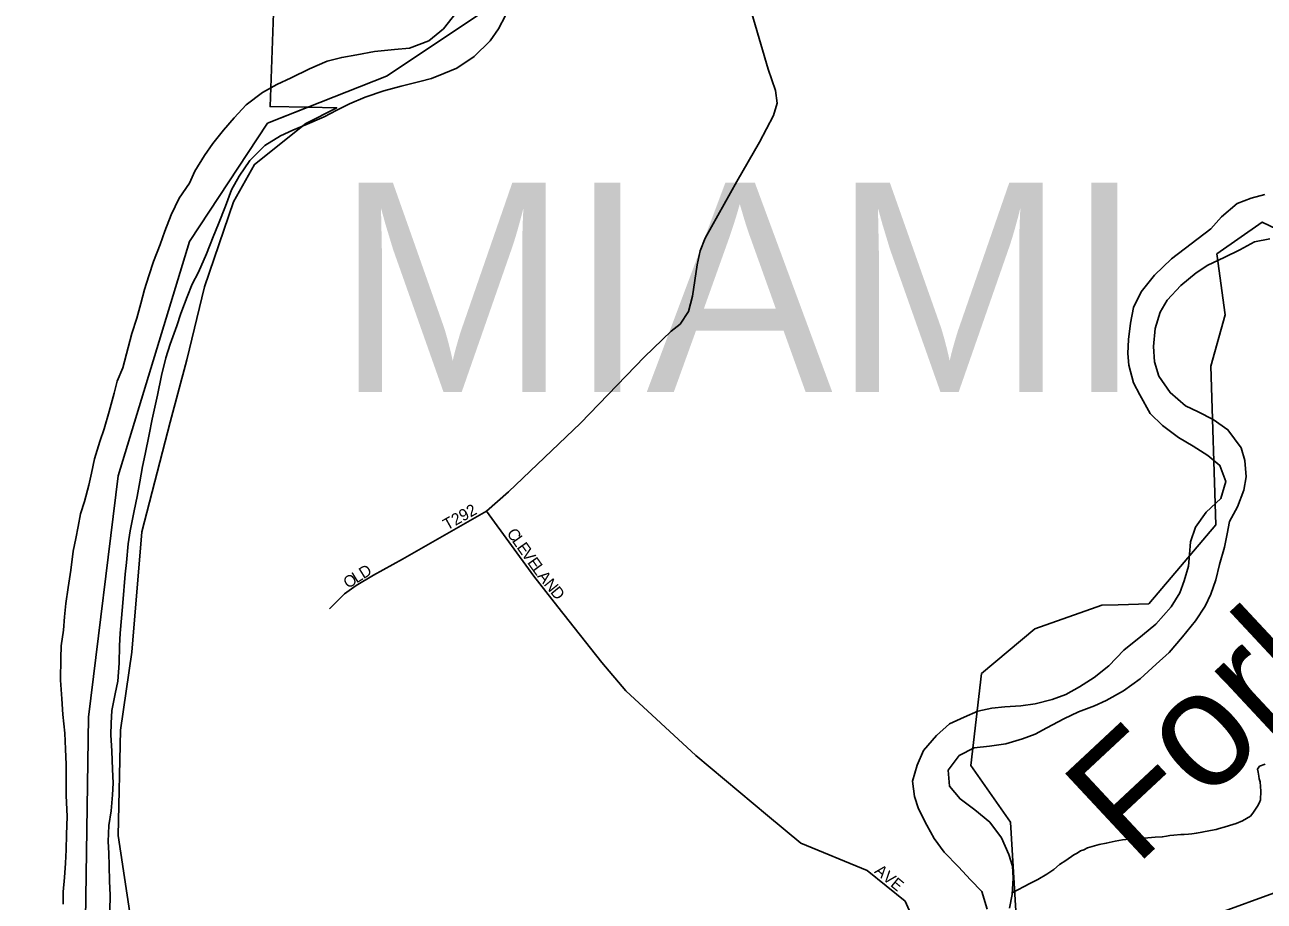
# Model space of a CAD drawing. Extents: x 1310247 to 1664935, y 235267 to 584339.
# Drawn here: x 1457346 to 1462682, y 426087 to 429860 of the extents above; entities that cross this region are included whole.
import ezdxf

# ---------------------------------------------------------------- set-up
doc = ezdxf.new("R2010")
doc.units = 0
for name, color, linetype in [('GM_X_Adjacent_County', 7, 'Continuous'), ('GM_X_City_Street', 7, 'Continuous'), ('GM_X_City_Street_Text', 7, 'Continuous'), ('GM_X_Corporation', 7, 'Continuous'), ('GM_X_County', 7, 'Continuous'), ('GM_X_Major_River', 7, 'Continuous'), ('GM_X_Major_River_Text', 7, 'Continuous'), ('GM_X_Minor_River', 7, 'Continuous'), ('GM_X_Township', 7, 'Continuous'), ('GM_X_Township_Text', 7, 'Continuous')]:
    doc.layers.add(name, color=color, linetype=linetype)

msp = doc.modelspace()

# ---------------------------------------------------------------- linework, layer by layer
at = {"layer": 'GM_X_Adjacent_County'}
msp.add_lwpolyline([(1459404.7, 429974.1), (1458902.8, 429638.9), (1458390.8, 429436.2), (1458055.5, 428926.4), (1457748.4, 427918.8), (1457619.8, 426879.1), (1457597.7, 425329.6), (1457548, 424871.1), (1457545.5, 424847.9), (1457535.7, 424770.8), (1457514.1, 424598.8), (1456288.4, 414870.2)], dxfattribs=at)
at = {"layer": 'GM_X_City_Street'}
for points in [[(1460544, 426456.2), (1460234.6, 426714), (1459934.2, 426992.9), (1459830.6, 427115.4), (1459641.4, 427353.9), (1459538, 427486.4), (1459334, 427765.8), (1459429, 427849.3), (1459739, 428145.5), (1460013.9, 428430.2), (1460128.3, 428540.3), (1460167.9, 428571.6), (1460203.5, 428625.3), (1460220.9, 428692), (1460240.6, 428826.3), (1460252.9, 428886.5), (1460274.7, 428941), (1460411.5, 429185.8), (1460509.7, 429354.4), (1460569.5, 429469.7), (1460585.5, 429523), (1460578, 429576.4), (1460547, 429669.2), (1460387.9, 430208.2)], [(1458658.1, 427345.9), (1458722.2, 427410), (1458772.1, 427445.6), (1458847.6, 427491.2), (1458971.6, 427559.5), (1459334, 427765.8)], [(1461213.2, 425913.3), (1461136.4, 426087.5), (1460972.9, 426219.2), (1460686.7, 426337.3), (1460544, 426456.2)]]:
    msp.add_lwpolyline(points, dxfattribs=at)
at = {"layer": 'GM_X_Corporation'}
for points in [[(1458437.8, 430513.3), (1458402, 429507.7), (1458564.5, 429504.9), (1458390.8, 429436.2), (1458055.5, 428926.4), (1457748.4, 427918.8), (1457619.8, 426879.1), (1457597.7, 425329.6), (1457549, 424880.9), (1456828.4, 424839.7), (1456551.2, 424904.4), (1456178.7, 424931.1), (1455837.6, 424842.6), (1455586, 424649.7), (1455356.8, 424466.2), (1454883.7, 424394.9), (1454473.7, 424281.9), (1453950.6, 424057.1)], [(1457813.2, 425932.2), (1457747.5, 426370.4), (1457758.5, 426823.3), (1457806, 427159.3), (1457849.8, 427677.8), (1457972.1, 428149.8), (1458043.3, 428418.2), (1458120, 428731.3), (1458244.1, 429098.3), (1458335.4, 429259), (1458556.3, 429434.3), (1458689.2, 429502.8), (1458564.5, 429504.9), (1458402, 429507.7), (1458437.8, 430513.3)], [(1462943.1, 426202.7), (1462273.3, 425958.9)]]:
    msp.add_lwpolyline(points, dxfattribs=at)
at = {"layer": 'GM_X_County'}
msp.add_lwpolyline([(1456288.4, 414870.2), (1457514.1, 424598.8), (1457535.7, 424770.8), (1457545.5, 424847.9), (1457548, 424871.1), (1457597.7, 425329.6), (1457619.8, 426879.1), (1457748.4, 427918.8), (1458055.5, 428926.4), (1458390.8, 429436.2), (1458902.8, 429638.9), (1459404.7, 429974.1)], dxfattribs=at)
at = {"layer": 'GM_X_Major_River'}
for points in [[(1457972, 428485.6), (1457999.8, 428563.3), (1458017, 428617.2), (1458044.6, 428688.9), (1458065.8, 428742.7), (1458093, 428794.3), (1458128.8, 428873.9), (1458156.5, 428947.6), (1458179.8, 429003.4), (1458209.5, 429079.1), (1458235.1, 429148.8), (1458268.4, 429208.4), (1458314, 429275.7), (1458379.6, 429340.6), (1458446.6, 429381.4), (1458499.2, 429406.5), (1458561.9, 429431.3), (1458634.8, 429463.9), (1458689.6, 429492.9), (1458744.3, 429519.9), (1458811, 429548.6), (1458891.8, 429575.1), (1458966.4, 429595.7), (1459047, 429616.1), (1459097.4, 429629.1), (1459150, 429650.1), (1459206.6, 429673), (1459279.9, 429723.8), (1459349.5, 429790.6), (1459384.7, 429842.1), (1459416, 429899.7)], [(1459201.8, 429910.1), (1459148.2, 429842.9), (1459084.9, 429790), (1459002, 429759.6), (1458937.8, 429752.9), (1458851.4, 429744.6), (1458774.9, 429730.1), (1458710.5, 429719.4), (1458648, 429702.6), (1458571.2, 429670), (1458492.1, 429631.5), (1458431.4, 429602.6), (1458368.5, 429567.8), (1458299.2, 429515), (1458247.9, 429459.8), (1458200.6, 429406.6), (1458155.2, 429349.3), (1458120, 429297.8), (1458078.5, 429230.4)], [(1458078.5, 429230.4), (1458055.3, 429178.6), (1458009.8, 429113.3), (1457976.1, 429041.7), (1457948.6, 428972), (1457929.3, 428914.2), (1457899.6, 428840.5), (1457880.2, 428778.6), (1457860.9, 428720.8), (1457845.6, 428660.8), (1457828.1, 428597), (1457806.6, 428531.1), (1457791.3, 428471.2), (1457767.3, 428383.3), (1457744, 428325.6), (1457730.8, 428273.6), (1457709.1, 428195.8), (1457687.4, 428119.9), (1457668.2, 428066.1), (1457646.5, 427992.2), (1457633.1, 427930.3), (1457622, 427878.3), (1457602.4, 427808.4), (1457585.2, 427754.5), (1457576, 427700.5), (1457564.8, 427648.5), (1457553.6, 427594.5), (1457543.8, 427512.4), (1457532.2, 427438.3), (1457522.6, 427368.3), (1457517.4, 427312.1), (1457512.1, 427254), (1457502.6, 427185.9), (1457501.5, 427133.7), (1457499.4, 427039.4), (1457505.7, 426959), (1457510.2, 426890.6), (1457518.4, 426810.1), (1457521, 426741.8), (1457523.5, 426675.4), (1457524.3, 426621.2), (1457524.6, 426542.9), (1457528.7, 426452.4), (1457524.9, 426374.2), (1457523.5, 426308), (1457520.3, 426251.8), (1457516.9, 426189.6), (1457511.5, 426127.5), (1457510.4, 426075.3)], [(1462684.4, 429129.7), (1462625.9, 429112.8), (1462565.3, 429090), (1462497.9, 429033.1), (1462452.7, 428981.8), (1462283.5, 428852.8), (1462209.8, 428782), (1462152.1, 428710.9), (1462118.6, 428643.3), (1462107, 428575.3), (1462097.5, 428505.2), (1462094.2, 428445), (1462099.1, 428394.7), (1462119.5, 428318), (1462146.4, 428267.2), (1462190.7, 428186), (1462243.7, 428134.7), (1462312.8, 428083.1), (1462376.1, 428045.6), (1462439.4, 428006.2), (1462490.5, 427963), (1462517.1, 427894.1), (1462495.4, 427820.3), (1462432, 427761.3), (1462386.5, 427698), (1462365.1, 427634.2), (1462359.9, 427580.1), (1462356.8, 427529.9), (1462337.3, 427466.1), (1462318.2, 427414.3), (1462280.8, 427354.8), (1462215, 427279.8), (1462157.8, 427232.8), (1462078.3, 427168.2), (1462012.7, 427101.2), (1461949.4, 427050.3), (1461886.4, 427009.5), (1461827.5, 426976.5), (1461768.9, 426955.6), (1461696.4, 426937.1), (1461634, 426928.3), (1461565.8, 426923.7), (1461509.6, 426918.8), (1461449.2, 426906), (1461390.4, 426879.1), (1461327.7, 426850.3), (1461270.5, 426801.2), (1461214.9, 426736.1), (1461187.5, 426672.4), (1461168, 426604.5), (1461176.5, 426538.1), (1461193.4, 426485.5), (1461229.9, 426414.5), (1461260.8, 426357.6), (1461303.6, 426298.5), (1461366.3, 426235), (1461417.2, 426179.7), (1461466.2, 426128.5), (1461488.6, 426053.7)], [(1462489.2, 427537.3), (1462510.9, 427611.1), (1462522.2, 427669.1), (1462533.3, 427721.1), (1462566.8, 427784.7), (1462594.4, 427856.4), (1462603.7, 427914.4), (1462599.2, 427984.8), (1462582.4, 428039.4), (1462526, 428116.9), (1462462.8, 428160.3), (1462397.4, 428193.8), (1462343.8, 428219), (1462276.9, 428276.6), (1462228.3, 428347.9), (1462209.6, 428408.5), (1462205.1, 428474.9), (1462212.8, 428553), (1462234.4, 428622.9), (1462263.6, 428674.5), (1462323.1, 428737.5), (1462388.4, 428792.4), (1462439.2, 428825.5), (1462510.1, 428858.2), (1462577, 428890.9), (1462639.9, 428925.8), (1462706.3, 428938.5)], [(1457710.7, 425976.8), (1457713.6, 426113.3), (1457711, 426173.6), (1457708.4, 426239.9), (1457707.6, 426294.1), (1457704.7, 426344.4), (1457708.2, 426412.6), (1457717.6, 426476.6), (1457723.1, 426544.8), (1457726.2, 426595), (1457723.5, 426655.3), (1457721.2, 426733.6), (1457716.7, 426804), (1457717.8, 426854.2), (1457721, 426908.3), (1457734.6, 426980.3), (1457745.8, 427034.3), (1457751.6, 427112.5), (1457753.2, 427186.8), (1457756.4, 427241), (1457761.8, 427305.1), (1457767.2, 427371.3), (1457778, 427495.5), (1457783.1, 427545.6), (1457790.8, 427625.8), (1457800.1, 427681.8), (1457816, 427767.9), (1457829.4, 427829.8), (1457840.8, 427891.9), (1457852.2, 427957.9), (1457863.4, 428011.9), (1457881.3, 428095.8), (1457894.8, 428161.8), (1457917.1, 428265.8), (1457935, 428349.8), (1457952.7, 428425.7), (1457972, 428485.6)], [(1461584.9, 426057.8), (1461596.2, 426115.8), (1461601.8, 426185.9), (1461598.9, 426238.2), (1461582, 426288.8), (1461551.4, 426359.7), (1461500.8, 426427), (1461435.8, 426480.5), (1461372.7, 426528), (1461327.8, 426583.2), (1461321.3, 426651.6), (1461368.8, 426714.9), (1461433.7, 426747.7), (1461500, 426754.3), (1461570.3, 426765), (1461641, 426785.6), (1461695.5, 426806.5), (1461746.2, 426833.6), (1461819.2, 426872.3), (1461882, 426903.1), (1461950.7, 426927.8), (1462001.3, 426950.9), (1462076.4, 426993.5), (1462147.7, 427044.2), (1462217.2, 427107.1), (1462272.5, 427158.2), (1462330.1, 427225.2), (1462385.7, 427294.4), (1462427.2, 427357.8), (1462452.4, 427409.5), (1462473.8, 427471.3), (1462489.2, 427537.3)]]:
    msp.add_lwpolyline(points, dxfattribs=at)
at = {"layer": 'GM_X_Minor_River'}
msp.add_lwpolyline([(1461596.8, 426122.7), (1461672.6, 426163), (1461707.1, 426180.1), (1461745.8, 426203.2), (1461776.4, 426224.4), (1461801, 426245.8), (1461827.5, 426263.1), (1461862.2, 426286.3), (1461876.4, 426293.9), (1461890.7, 426303.5), (1461904.9, 426309.2), (1461921.1, 426316.8), (1461941.3, 426322.2), (1461971.7, 426331.5), (1462001.9, 426336.7), (1462040.2, 426345.7), (1462072.4, 426350.9), (1462102.6, 426354.1), (1462114.7, 426355.8), (1462150.8, 426358.8), (1462180.9, 426360), (1462213.1, 426363.2), (1462243.2, 426364.4), (1462261.4, 426368), (1462275.4, 426369.6), (1462293.5, 426371.1), (1462323.7, 426374.3), (1462337.7, 426374), (1462355.8, 426375.5), (1462369.9, 426377.1), (1462390, 426380.6), (1462414.2, 426384), (1462450.5, 426391.1), (1462474.7, 426396.5), (1462488.8, 426400.1), (1462509, 426405.6), (1462533.2, 426412.9), (1462561.6, 426422.2), (1462587.9, 426433.5), (1462606.2, 426443.1), (1462622.5, 426452.7), (1462632.9, 426466.4), (1462653.7, 426495.9), (1462662.1, 426511.7), (1462666.4, 426523.6), (1462667.4, 426561.7), (1462664.4, 426601.8), (1462660.7, 426613.9), (1462659, 426626), (1462655.4, 426642.1), (1462653.7, 426656.2), (1462662.1, 426668), (1462686.4, 426677.4)], dxfattribs=at)
at = {"layer": 'GM_X_Township'}
for points in [[(1459404.7, 429974.1), (1458902.8, 429638.9), (1458390.8, 429436.2), (1458055.5, 428926.4), (1457748.4, 427918.8), (1457619.8, 426879.1), (1457597.7, 425329.6)], [(1461616.8, 425974.1), (1461589.3, 426427.1), (1461419.5, 426670.8), (1461464.7, 427067.2), (1461694.5, 427259.9), (1461982.7, 427361.3), (1462053.8, 427363.6), (1462185, 427367.8), (1462473.5, 427707.9), (1462451.8, 428390.4), (1462513.9, 428612), (1462478.6, 428873.3), (1462673.3, 429010.4), (1462859.4, 428921)], [(1461616.8, 425974.1), (1461589.3, 426427.1), (1461419.5, 426670.8), (1461464.7, 427067.2), (1461694.5, 427259.9), (1461982.7, 427361.3), (1462053.8, 427363.6), (1462185, 427367.8), (1462473.5, 427707.9), (1462451.8, 428390.4), (1462513.9, 428612), (1462478.6, 428873.3), (1462673.3, 429010.4), (1462859.4, 428921)]]:
    msp.add_lwpolyline(points, dxfattribs=at)

# ---------------------------------------------------------------- texts
at = {"layer": 'GM_X_City_Street_Text'}
for s, rotation, p in [('T292', 29.251, (1459164.1, 427682.4)), ('C', 305.2864, (1459418.4, 427670.8)), ('L', 305.3123, (1459441.3, 427638.4)), ('E', 305.3121, (1459461.6, 427609.7)), ('V', 305.2964, (1459481.9, 427581)), ('E', 305.2964, (1459507.4, 427545.1)), ('L', 31.9397, (1458774.2, 427454.6)), ('D', 31.6949, (1458804, 427473.2)), ('L', 306.3298, (1459528.3, 427515.5)), ('A', 308.7061, (1459550.5, 427485.4)), ('O', 31.9197, (1458736.9, 427431.3)), ('N', 309.1847, (1459578.3, 427450.7)), ('D', 309.1787, (1459606.1, 427416.6)), ('AVE', 320.4374, (1461000.7, 426211.8))]:
    msp.add_text(s, height=50, rotation=rotation, dxfattribs=at).set_placement(p)
at = {"layer": 'GM_X_Major_River_Text'}
msp.add_text('Fork', height=500.04, rotation=43.0031, dxfattribs=at).set_placement((1462126.3, 426233.3))
at = {"layer": 'GM_X_Township_Text'}
msp.add_text('MIAMI', height=900, rotation=0, dxfattribs=at).set_placement((1458684.7, 428279.5))

doc.saveas('drawing.dxf')
